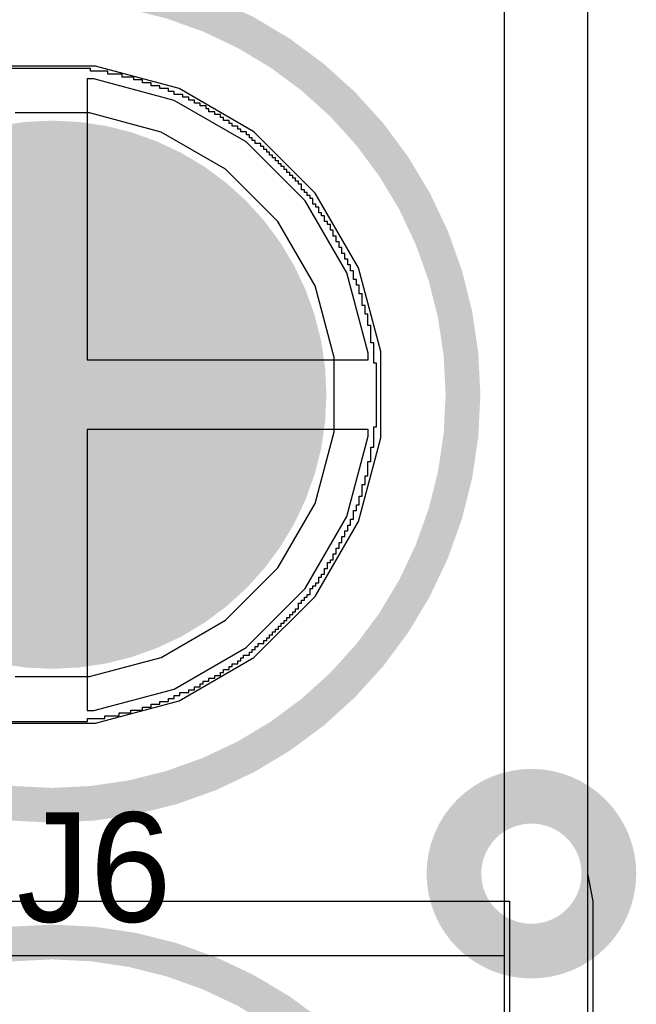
# Model space of a CAD drawing. Header units: millimetres. Extents: x -0.08 to 3.17, y -0.08 to 4.88.
# Tile 260 of 288: x 2.9245 to 3.0131, y 3.308 to 3.4496. Entities that reach past the tile are written whole.
import ezdxf

# ---------------------------------------------------------------- set-up
doc = ezdxf.new("R2010")
doc.units = ezdxf.units.MM
doc.header["$MEASUREMENT"] = 0
for name, color, linetype in [('BottomLayer', 5, 'Continuous'), ('BottomOverlay', 54, 'Continuous'), ('BottomSolder', 6, 'Continuous'), ('Mechanical15', 56, 'Continuous'), ('Mechanical2', 216, 'Continuous'), ('MidLayer1', 16, 'Continuous'), ('MidLayer2', 76, 'Continuous'), ('MultiLayer', 9, 'Continuous'), ('PadHoleLayer', 156, 'Continuous'), ('TopLayer', 1, 'Continuous'), ('TopSolder', 216, 'Continuous')]:
    doc.layers.add(name, color=color, linetype=linetype)

# ---------------------------------------------------------------- blocks, each defined once
blk = doc.blocks.new('MK125002GO_483')
at = {"layer": 'BottomLayer', "const_width": 0.03543}
blk.add_lwpolyline([(0.05118, 0, 1), (0.08661, 0, 1)], format="xyb", close=True, dxfattribs=at)
at = {"layer": 'BottomSolder', "const_width": 0.03943}
blk.add_lwpolyline([(0.04918, 0, 1), (0.08861, 0, 1)], format="xyb", close=True, dxfattribs=at)
at = {"layer": 'Mechanical15'}
for points, const_width in [([(-0.00983, 0, 1), (-0.12795, 0, 1)], 0.005), ([(0.12796, 0, 1), (0.00984, 0, 1)], 0.005), ([(-0.01108, 0, 1), (-0.00858, 0, 1)], 0.0025), ([(0.00859, 0, 1), (0.01109, 0, 1)], 0.0025), ([(0.01114, -0.0689, 1), (-0.01114, -0.0689, 1)], 0.00787), ([(-0.01311, -0.0689, 1), (-0.00918, -0.0689, 1)], 0.00394), ([(0.00917, -0.0689, 1), (0.0131, -0.0689, 1)], 0.00394)]:
    blk.add_lwpolyline(points, format="xyb", close=True, dxfattribs=dict(at, const_width=const_width))
at = {"layer": 'MidLayer1', "const_width": 0.03543}
blk.add_lwpolyline([(0.05118, 0, 1), (0.08661, 0, 1)], format="xyb", close=True, dxfattribs=at)
at = {"layer": 'MidLayer2', "const_width": 0.03543}
blk.add_lwpolyline([(0.05118, 0, 1), (0.08661, 0, 1)], format="xyb", close=True, dxfattribs=at)
at = {"layer": 'MultiLayer', "const_width": 0.03543}
blk.add_lwpolyline([(0.05118, 0, 1), (0.08661, 0, 1)], format="xyb", close=True, dxfattribs=at)
at = {"layer": 'PadHoleLayer', "const_width": 0.01969}
blk.add_lwpolyline([(0.05905, 0, 1), (0.07874, 0, 1)], format="xyb", close=True, dxfattribs=at)
at = {"layer": 'TopLayer', "const_width": 0.03543}
blk.add_lwpolyline([(0.05118, 0, 1), (0.08661, 0, 1)], format="xyb", close=True, dxfattribs=at)
at = {"layer": 'TopSolder', "const_width": 0.03943}
blk.add_lwpolyline([(0.04918, 0, 1), (0.08861, 0, 1)], format="xyb", close=True, dxfattribs=at)

msp = doc.modelspace()

# ---------------------------------------------------------------- linework, layer by layer
at = {"layer": 'BottomLayer'}
for p, q in [((2.93535, 3.44291), (2.92291, 3.44291)), ((2.94737, 3.43969), (2.93535, 3.44291)), ((2.95814, 3.43347), (2.94737, 3.43969)), ((2.96694, 3.42468), (2.95814, 3.43347)), ((2.97316, 3.4139), (2.96694, 3.42468)), ((2.97638, 3.40189), (2.97316, 3.4139)), ((2.97638, 3.38945), (2.97638, 3.40189)), ((2.97316, 3.37743), (2.97638, 3.38945)), ((2.96694, 3.36666), (2.97316, 3.37743)), ((2.95814, 3.35786), (2.96694, 3.36666)), ((2.94737, 3.35164), (2.95814, 3.35786)), ((2.93535, 3.34842), (2.94737, 3.35164)), ((2.92291, 3.34842), (2.93535, 3.34842))]:
    msp.add_line(p, q, dxfattribs=at)
at = {"layer": 'BottomOverlay'}
for p, q in [((2.93461, 3.4426), (2.92297, 3.4426)), ((2.93461, 3.44219), (2.93461, 3.4426)), ((2.93711, 3.44219), (2.93461, 3.44219)), ((2.93711, 3.44177), (2.93711, 3.44219)), ((2.93919, 3.44177), (2.93711, 3.44177)), ((2.93919, 3.44136), (2.93919, 3.44177)), ((2.94085, 3.44136), (2.93919, 3.44136)), ((2.94085, 3.44094), (2.94085, 3.44136)), ((2.9421, 3.44094), (2.94085, 3.44094)), ((2.9421, 3.44052), (2.9421, 3.44094)), ((2.94334, 3.44052), (2.9421, 3.44052)), ((2.94334, 3.44011), (2.94334, 3.44052)), ((2.94459, 3.44011), (2.94334, 3.44011)), ((2.94459, 3.43969), (2.94459, 3.44011)), ((2.94584, 3.43969), (2.94459, 3.43969)), ((2.94584, 3.43928), (2.94584, 3.43969)), ((2.94667, 3.43928), (2.94584, 3.43928)), ((2.94667, 3.43886), (2.94667, 3.43928)), ((2.94792, 3.43886), (2.94667, 3.43886)), ((2.94792, 3.43845), (2.94792, 3.43886)), ((2.94875, 3.43845), (2.94792, 3.43845)), ((2.94875, 3.43803), (2.94875, 3.43845)), ((2.94958, 3.43803), (2.94875, 3.43803)), ((2.94958, 3.43761), (2.94958, 3.43803)), ((2.95041, 3.43761), (2.94958, 3.43761)), ((2.95041, 3.4372), (2.95041, 3.43761)), ((2.95124, 3.4372), (2.95041, 3.4372)), ((2.95124, 3.43678), (2.95124, 3.4372)), ((2.95166, 3.43678), (2.95124, 3.43678)), ((2.95166, 3.43637), (2.95166, 3.43678)), ((2.95249, 3.43637), (2.95166, 3.43637)), ((2.95249, 3.43595), (2.95249, 3.43637)), ((2.95332, 3.43595), (2.95249, 3.43595)), ((2.95332, 3.43554), (2.95332, 3.43595)), ((2.95374, 3.43554), (2.95332, 3.43554)), ((2.95374, 3.43512), (2.95374, 3.43554)), ((2.95457, 3.43512), (2.95374, 3.43512)), ((2.95457, 3.4347), (2.95457, 3.43512)), ((2.95498, 3.4347), (2.95457, 3.4347)), ((2.95498, 3.43429), (2.95498, 3.4347)), ((2.95582, 3.43429), (2.95498, 3.43429)), ((2.95582, 3.43387), (2.95582, 3.43429)), ((2.95623, 3.43387), (2.95582, 3.43387)), ((2.95623, 3.43346), (2.95623, 3.43387)), ((2.95706, 3.43346), (2.95623, 3.43346)), ((2.95706, 3.43304), (2.95706, 3.43346)), ((2.95748, 3.43304), (2.95706, 3.43304)), ((2.95748, 3.43263), (2.95748, 3.43304)), ((2.95789, 3.43263), (2.95748, 3.43263)), ((2.95789, 3.43221), (2.95789, 3.43263)), ((2.95831, 3.43221), (2.95789, 3.43221)), ((2.95831, 3.43179), (2.95831, 3.43221)), ((2.95914, 3.43179), (2.95831, 3.43179)), ((2.95914, 3.43138), (2.95914, 3.43179)), ((2.95956, 3.43138), (2.95914, 3.43138)), ((2.95956, 3.43096), (2.95956, 3.43138)), ((2.95997, 3.43096), (2.95956, 3.43096)), ((2.95997, 3.43055), (2.95997, 3.43096)), ((2.96039, 3.43055), (2.95997, 3.43055)), ((2.96039, 3.43013), (2.96039, 3.43055)), ((2.9608, 3.43013), (2.96039, 3.43013)), ((2.9608, 3.42972), (2.9608, 3.43013)), ((2.96122, 3.42972), (2.9608, 3.42972)), ((2.96122, 3.4293), (2.96122, 3.42972)), ((2.96164, 3.4293), (2.96122, 3.4293)), ((2.96164, 3.42888), (2.96164, 3.4293)), ((2.96205, 3.42888), (2.96164, 3.42888)), ((2.96205, 3.42847), (2.96205, 3.42888)), ((2.96247, 3.42847), (2.96205, 3.42847)), ((2.96247, 3.42805), (2.96247, 3.42847)), ((2.96288, 3.42805), (2.96247, 3.42805)), ((2.96288, 3.42764), (2.96288, 3.42805)), ((2.9633, 3.42764), (2.96288, 3.42764)), ((2.9633, 3.42722), (2.9633, 3.42764)), ((2.96371, 3.42722), (2.9633, 3.42722)), ((2.96371, 3.42681), (2.96371, 3.42722)), ((2.96413, 3.42681), (2.96371, 3.42681)), ((2.96413, 3.42639), (2.96413, 3.42681)), ((2.96455, 3.42639), (2.96413, 3.42639)), ((2.96455, 3.42597), (2.96455, 3.42639)), ((2.96496, 3.42597), (2.96455, 3.42597)), ((2.96496, 3.42514), (2.96496, 3.42597)), ((2.96538, 3.42514), (2.96496, 3.42514)), ((2.96538, 3.42473), (2.96538, 3.42514)), ((2.96579, 3.42473), (2.96538, 3.42473)), ((2.96579, 3.42431), (2.96579, 3.42473)), ((2.96621, 3.42431), (2.96579, 3.42431)), ((2.96621, 3.4239), (2.96621, 3.42431)), ((2.96662, 3.4239), (2.96621, 3.4239)), ((2.96662, 3.42306), (2.96662, 3.4239)), ((2.96704, 3.42306), (2.96662, 3.42306)), ((2.96704, 3.42265), (2.96704, 3.42306)), ((2.96746, 3.42265), (2.96704, 3.42265)), ((2.96746, 3.42182), (2.96746, 3.42265)), ((2.96787, 3.42182), (2.96746, 3.42182)), ((2.96787, 3.4214), (2.96787, 3.42182)), ((2.96829, 3.4214), (2.96787, 3.4214)), ((2.96829, 3.42057), (2.96829, 3.4214)), ((2.9687, 3.42057), (2.96829, 3.42057)), ((2.9687, 3.42015), (2.9687, 3.42057)), ((2.96912, 3.42015), (2.9687, 3.42015)), ((2.96912, 3.41932), (2.96912, 3.42015)), ((2.96953, 3.41932), (2.96912, 3.41932)), ((2.96953, 3.41849), (2.96953, 3.41932)), ((2.96995, 3.41849), (2.96953, 3.41849)), ((2.96995, 3.41766), (2.96995, 3.41849)), ((2.97037, 3.41766), (2.96995, 3.41766)), ((2.97037, 3.41683), (2.97037, 3.41766)), ((2.97078, 3.41683), (2.97037, 3.41683)), ((2.97078, 3.416), (2.97078, 3.41683)), ((2.9712, 3.416), (2.97078, 3.416)), ((2.9712, 3.41517), (2.9712, 3.416)), ((2.97161, 3.41517), (2.9712, 3.41517)), ((2.97161, 3.41433), (2.97161, 3.41517)), ((2.97203, 3.41433), (2.97161, 3.41433)), ((2.97203, 3.4135), (2.97203, 3.41433)), ((2.97244, 3.4135), (2.97203, 3.4135)), ((2.97244, 3.41226), (2.97244, 3.4135)), ((2.97286, 3.41226), (2.97244, 3.41226)), ((2.97286, 3.41142), (2.97286, 3.41226)), ((2.97328, 3.41142), (2.97286, 3.41142)), ((2.97328, 3.41018), (2.97328, 3.41142)), ((2.97369, 3.41018), (2.97328, 3.41018)), ((2.97369, 3.40976), (2.97369, 3.41018)), ((2.97369, 3.40935), (2.97369, 3.40976)), ((2.97369, 3.40851), (2.97369, 3.40935)), ((2.97411, 3.40851), (2.97369, 3.40851)), ((2.97411, 3.40727), (2.97411, 3.40851)), ((2.97452, 3.40727), (2.97411, 3.40727)), ((2.97452, 3.4056), (2.97452, 3.40727)), ((2.97494, 3.4056), (2.97452, 3.4056)), ((2.97494, 3.40311), (2.97494, 3.4056)), ((2.97535, 3.40311), (2.97494, 3.40311)), ((2.97535, 3.4002), (2.97535, 3.40311)), ((2.97577, 3.4002), (2.97535, 3.4002)), ((2.97577, 3.39105), (2.97577, 3.4002)), ((2.97535, 3.38814), (2.97535, 3.39105)), ((2.97535, 3.39105), (2.97577, 3.39105)), ((2.97494, 3.38607), (2.97494, 3.38814)), ((2.97494, 3.38814), (2.97535, 3.38814)), ((2.97452, 3.38399), (2.97452, 3.38607)), ((2.97452, 3.38607), (2.97494, 3.38607)), ((2.97411, 3.38274), (2.97411, 3.38399)), ((2.97411, 3.38399), (2.97452, 3.38399)), ((2.97369, 3.38108), (2.97369, 3.38274)), ((2.97369, 3.38274), (2.97411, 3.38274)), ((2.97328, 3.37983), (2.97328, 3.38108)), ((2.97328, 3.38108), (2.97369, 3.38108)), ((2.97286, 3.379), (2.97286, 3.37983)), ((2.97286, 3.37983), (2.97328, 3.37983)), ((2.97244, 3.37775), (2.97244, 3.379)), ((2.97244, 3.379), (2.97286, 3.379)), ((2.97161, 3.37609), (2.97161, 3.37692)), ((2.97161, 3.37692), (2.97203, 3.37692)), ((2.97203, 3.37692), (2.97203, 3.37775)), ((2.97203, 3.37775), (2.97244, 3.37775)), ((2.97078, 3.37443), (2.97078, 3.37526)), ((2.97078, 3.37526), (2.9712, 3.37526)), ((2.9712, 3.37526), (2.9712, 3.37609)), ((2.9712, 3.37609), (2.97161, 3.37609)), ((2.97037, 3.37359), (2.97037, 3.37443)), ((2.97037, 3.37443), (2.97078, 3.37443)), ((2.96953, 3.37193), (2.96953, 3.37276)), ((2.96953, 3.37276), (2.96995, 3.37276)), ((2.96995, 3.37276), (2.96995, 3.37359)), ((2.96995, 3.37359), (2.97037, 3.37359)), ((2.9687, 3.37068), (2.9687, 3.37152)), ((2.9687, 3.37152), (2.96912, 3.37152)), ((2.96912, 3.37152), (2.96912, 3.37193)), ((2.96912, 3.37193), (2.96953, 3.37193)), ((2.96746, 3.36861), (2.96746, 3.36944)), ((2.96746, 3.36944), (2.96787, 3.36944)), ((2.96787, 3.36944), (2.96787, 3.36985)), ((2.96787, 3.36985), (2.96829, 3.36985)), ((2.96829, 3.36985), (2.96829, 3.37068)), ((2.96829, 3.37068), (2.9687, 3.37068)), ((2.96662, 3.36777), (2.96662, 3.36819)), ((2.96662, 3.36819), (2.96704, 3.36819)), ((2.96704, 3.36819), (2.96704, 3.36861)), ((2.96704, 3.36861), (2.96746, 3.36861)), ((2.96579, 3.36653), (2.96579, 3.36694)), ((2.96579, 3.36694), (2.96621, 3.36694)), ((2.96621, 3.36694), (2.96621, 3.36777)), ((2.96621, 3.36777), (2.96662, 3.36777)), ((2.96455, 3.36486), (2.96455, 3.3657)), ((2.96455, 3.3657), (2.96496, 3.3657)), ((2.96496, 3.3657), (2.96496, 3.36611)), ((2.96496, 3.36611), (2.96538, 3.36611)), ((2.96538, 3.36611), (2.96538, 3.36653)), ((2.96538, 3.36653), (2.96579, 3.36653)), ((2.9633, 3.36362), (2.9633, 3.36403)), ((2.9633, 3.36403), (2.96371, 3.36403)), ((2.96371, 3.36403), (2.96371, 3.36445)), ((2.96371, 3.36445), (2.96413, 3.36445)), ((2.96413, 3.36445), (2.96413, 3.36486)), ((2.96413, 3.36486), (2.96455, 3.36486)), ((2.96164, 3.36195), (2.96164, 3.36237)), ((2.96164, 3.36237), (2.96205, 3.36237)), ((2.96205, 3.36237), (2.96205, 3.36279)), ((2.96205, 3.36279), (2.96247, 3.36279)), ((2.96247, 3.36279), (2.96247, 3.3632)), ((2.96247, 3.3632), (2.96288, 3.3632)), ((2.96288, 3.3632), (2.96288, 3.36362)), ((2.96288, 3.36362), (2.9633, 3.36362)), ((2.96039, 3.36071), (2.96039, 3.36112)), ((2.96039, 3.36112), (2.9608, 3.36112)), ((2.9608, 3.36112), (2.9608, 3.36154)), ((2.9608, 3.36154), (2.96122, 3.36154)), ((2.96122, 3.36154), (2.96122, 3.36195)), ((2.96122, 3.36195), (2.96164, 3.36195)), ((2.95873, 3.35946), (2.95873, 3.35988)), ((2.95873, 3.35988), (2.95956, 3.35988)), ((2.95956, 3.35988), (2.95956, 3.36029)), ((2.95956, 3.36029), (2.95997, 3.36029)), ((2.95997, 3.36029), (2.95997, 3.36071)), ((2.95997, 3.36071), (2.96039, 3.36071)), ((2.95665, 3.3578), (2.95665, 3.35821)), ((2.95665, 3.35821), (2.95748, 3.35821)), ((2.95748, 3.35821), (2.95748, 3.35863)), ((2.95748, 3.35863), (2.95789, 3.35863)), ((2.95789, 3.35863), (2.95789, 3.35904)), ((2.95789, 3.35904), (2.95831, 3.35904)), ((2.95831, 3.35904), (2.95831, 3.35946)), ((2.95831, 3.35946), (2.95873, 3.35946)), ((2.95498, 3.35655), (2.95498, 3.35697)), ((2.95498, 3.35697), (2.95582, 3.35697)), ((2.95582, 3.35697), (2.95582, 3.35738)), ((2.95582, 3.35738), (2.95623, 3.35738)), ((2.95623, 3.35738), (2.95623, 3.3578)), ((2.95623, 3.3578), (2.95665, 3.3578)), ((2.95249, 3.35489), (2.95249, 3.3553)), ((2.95249, 3.3553), (2.95332, 3.3553)), ((2.95332, 3.3553), (2.95332, 3.35572)), ((2.95332, 3.35572), (2.95374, 3.35572)), ((2.95374, 3.35572), (2.95374, 3.35613)), ((2.95374, 3.35613), (2.95457, 3.35613)), ((2.95457, 3.35613), (2.95457, 3.35655)), ((2.95457, 3.35655), (2.95498, 3.35655)), ((2.95041, 3.35364), (2.95041, 3.35406)), ((2.95041, 3.35406), (2.95083, 3.35406)), ((2.95083, 3.35406), (2.95083, 3.35447)), ((2.95083, 3.35447), (2.95166, 3.35447)), ((2.95166, 3.35447), (2.95166, 3.35489)), ((2.95166, 3.35489), (2.95249, 3.35489)), ((2.9475, 3.35239), (2.9475, 3.35281)), ((2.9475, 3.35281), (2.94875, 3.35281)), ((2.94875, 3.35281), (2.94875, 3.35322)), ((2.94875, 3.35322), (2.94958, 3.35322)), ((2.94958, 3.35322), (2.94958, 3.35364)), ((2.94958, 3.35364), (2.95041, 3.35364)), ((2.94334, 3.35073), (2.94334, 3.35115)), ((2.94334, 3.35115), (2.94459, 3.35115)), ((2.94459, 3.35115), (2.94459, 3.35156)), ((2.94459, 3.35156), (2.94584, 3.35156)), ((2.94584, 3.35156), (2.94584, 3.35198)), ((2.94584, 3.35198), (2.94667, 3.35198)), ((2.94667, 3.35198), (2.94667, 3.35239)), ((2.94667, 3.35239), (2.9475, 3.35239)), ((2.93877, 3.34948), (2.93877, 3.3499)), ((2.93877, 3.3499), (2.94043, 3.3499)), ((2.94043, 3.3499), (2.94043, 3.35031)), ((2.94043, 3.35031), (2.9421, 3.35031)), ((2.9421, 3.35031), (2.9421, 3.35073)), ((2.9421, 3.35073), (2.94334, 3.35073)), ((2.92339, 3.34865), (2.9342, 3.34865)), ((2.9342, 3.34865), (2.9342, 3.34907)), ((2.9342, 3.34907), (2.93669, 3.34907)), ((2.93669, 3.34907), (2.93669, 3.34948)), ((2.93669, 3.34948), (2.93877, 3.34948))]:
    msp.add_line(p, q, dxfattribs=at)
at = {"layer": 'MidLayer1'}
for p, q in [((2.99409, 3.5315), (2.99409, 3.32283)), ((3.00614, 3.32283), (3.00614, 3.5315)), ((2.93512, 3.4411), (2.93413, 3.4411)), ((2.93413, 3.4411), (2.93413, 3.40067)), ((2.94667, 3.438), (2.93512, 3.4411)), ((2.95703, 3.43202), (2.94667, 3.438)), ((2.96549, 3.42356), (2.95703, 3.43202)), ((2.97147, 3.4132), (2.96549, 3.42356)), ((2.97457, 3.40165), (2.97147, 3.4132)), ((2.93413, 3.40067), (2.97457, 3.40067)), ((2.97457, 3.40067), (2.97457, 3.40165)), ((2.97457, 3.39067), (2.93413, 3.39067)), ((2.93413, 3.39067), (2.93413, 3.35023)), ((2.97457, 3.38969), (2.97457, 3.39067)), ((2.97147, 3.37813), (2.97457, 3.38969)), ((2.96549, 3.36777), (2.97147, 3.37813)), ((2.95703, 3.35931), (2.96549, 3.36777)), ((2.94667, 3.35333), (2.95703, 3.35931)), ((2.93512, 3.35023), (2.94667, 3.35333)), ((2.93413, 3.35023), (2.93512, 3.35023)), ((2.99409, 3.32283), (2.99409, 3.19685)), ((3.00614, 3.19685), (3.00614, 3.32283))]:
    msp.add_line(p, q, dxfattribs=at)
at = {"layer": 'MidLayer2'}
for p, q in [((2.93447, 3.43622), (2.9238, 3.43622)), ((2.94479, 3.43345), (2.93447, 3.43622)), ((2.95403, 3.42812), (2.94479, 3.43345)), ((2.96158, 3.42057), (2.95403, 3.42812)), ((2.96692, 3.41132), (2.96158, 3.42057)), ((2.96969, 3.40101), (2.96692, 3.41132)), ((2.96969, 3.39033), (2.96969, 3.40101)), ((2.96692, 3.38001), (2.96969, 3.39033)), ((2.96158, 3.37077), (2.96692, 3.38001)), ((2.95403, 3.36322), (2.96158, 3.37077)), ((2.94479, 3.35788), (2.95403, 3.36322)), ((2.93447, 3.35512), (2.94479, 3.35788)), ((2.9238, 3.35512), (2.93447, 3.35512))]:
    msp.add_line(p, q, dxfattribs=at)
at = {"layer": 'TopLayer'}
for p, q in [((2.99409, 3.5315), (2.99409, 3.31496)), ((3.00614, 3.32678), (3.00614, 3.5315)), ((2.93447, 3.43622), (2.9238, 3.43622)), ((2.94479, 3.43345), (2.93447, 3.43622)), ((2.95403, 3.42812), (2.94479, 3.43345)), ((2.96158, 3.42057), (2.95403, 3.42812)), ((2.96692, 3.41132), (2.96158, 3.42057)), ((2.96969, 3.40101), (2.96692, 3.41132)), ((2.96969, 3.39033), (2.96969, 3.40101)), ((2.96692, 3.38001), (2.96969, 3.39033)), ((2.96158, 3.37077), (2.96692, 3.38001)), ((2.95403, 3.36322), (2.96158, 3.37077)), ((2.94479, 3.35788), (2.95403, 3.36322)), ((2.93447, 3.35512), (2.94479, 3.35788)), ((2.9238, 3.35512), (2.93447, 3.35512)), ((3.00692, 3.32283), (3.00614, 3.32678)), ((2.89764, 3.32283), (2.99488, 3.32283)), ((2.99488, 3.32283), (2.99488, 3.19933)), ((3.00692, 3.19933), (3.00692, 3.32283)), ((2.99409, 3.31496), (2.62822, 3.31496))]:
    msp.add_line(p, q, dxfattribs=at)

# ---------------------------------------------------------------- block references
at = {"rotation": 90}
msp.add_blockref('MK125002GO_483', (2.92913, 3.32677), dxfattribs=at)

# ---------------------------------------------------------------- texts
at = {"layer": 'Mechanical2'}
msp.add_text('J6', height=0.015748, dxfattribs=at).set_placement((2.92402, 3.31984))

doc.saveas('drawing.dxf')
